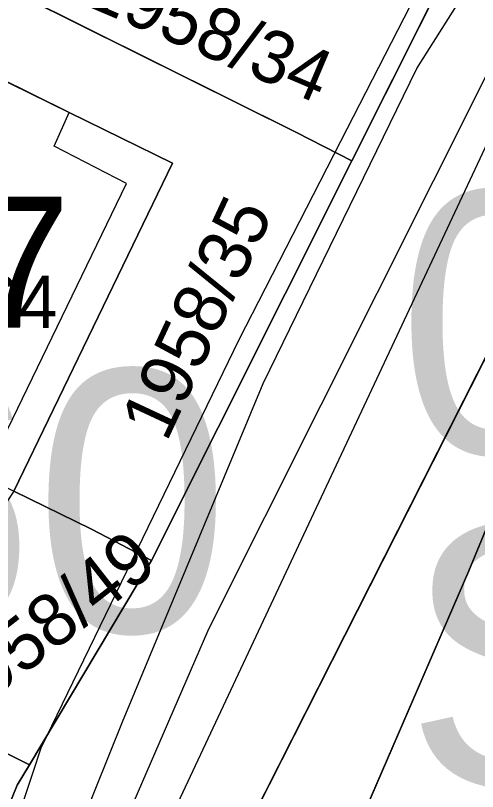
# Model space of a CAD drawing. Extents: x -706130 to -698555, y -971544 to -967260.
# Drawn here: x -704369.6 to -704351.97, y -970267.36 to -970237.74 of the extents above; entities that cross this region are included whole.
import ezdxf

# ---------------------------------------------------------------- set-up
doc = ezdxf.new("R2010")
doc.units = 0
for name, color, linetype in [('BPEJ I-II trida ochrany S', 7, 'Continuous'), ('Docházková izochrona - BUS S', 7, 'Continuous'), ('Docházková izochrona - VLAK N', 7, 'Continuous'), ('Kanalizace_stoka bez rozlišení N', 7, 'Continuous'), ('KN_Budovy', 7, 'Continuous'), ('KN_Budovy_cisla_domovni', 7, 'Continuous'), ('KN_Hranice_parcel', 7, 'Continuous'), ('KN_Hranice_parcel_vnitrni_kresba', 7, 'Continuous'), ('KN_Parcelni cisla', 7, 'Continuous'), ('KN_Polygon parcely', 7, 'Continuous'), ('KN_POZEMKY_13_ZASTAVENA PLOCHA', 7, 'Continuous'), ('KN_POZEMKY_14_OSTATNI PLOCHA', 7, 'Continuous'), ('KN_POZEMKY_5_ZAHRADA', 7, 'Continuous'), ('KN_VYUZITI_16_ostatni plocha_silnice', 7, 'Continuous'), ('KN_VYUZITI_17_ostatni plocha_ostatni komunikace', 7, 'Continuous'), ('KN_VYUZITI_23_ostatni plocha_manipulacni plocha', 7, 'Continuous'), ('KN_VYUZITI_26_ostatni plocha_jina plocha', 7, 'Continuous'), ('Komunikace III třídy osy S', 7, 'Continuous'), ('Plochy doprava silniční - silnice III třídy S', 7, 'Continuous'), ('Plochy smíšené obytné venkovské S', 7, 'Continuous'), ('Plynovody STL S', 7, 'Continuous'), ('Regulační bloky zastavěné S', 7, 'Continuous'), ('Regulační bloky_číslo S NEZAPINAT', 7, 'Continuous'), ('Regulační kódy zastavěné S', 7, 'Continuous'), ('Trasy cykloturistické N', 7, 'Continuous'), ('Vodovodní řady - rozváděcí S', 7, 'Continuous')]:
    doc.layers.add(name, color=color, linetype=linetype)

msp = doc.modelspace()

# ---------------------------------------------------------------- linework, layer by layer
at = {"layer": 'BPEJ I-II trida ochrany S'}
for p, q in [((-704348.38, -970249.44), (-704352.3, -970258.94)), ((-704352.3, -970258.94), (-704360.67, -970278.29))]:
    msp.add_line(p, q, dxfattribs=at)
at = {"layer": 'Docházková izochrona - BUS S'}
msp.add_arc((-704361.829, -969946.93), 400, 155.51821, 17.33949, dxfattribs=at)
at = {"layer": 'Docházková izochrona - VLAK N'}
msp.add_circle((-704165.451, -969778.767), 800, dxfattribs=at)
at = {"layer": 'Kanalizace_stoka bez rozlišení N'}
msp.add_lwpolyline([(-704315.708, -970108.899), (-704316.113, -970109.917), (-704324.867, -970134.026), (-704326.632, -970179.784), (-704337.75, -970213.085), (-704365.425, -970272.107), (-704371.374, -970294.506), (-704373.709, -970351.804), (-704376.113, -970385.719), (-704398.194, -970423.758)], dxfattribs=at)
at = {"layer": 'KN_Budovy'}
msp.add_lwpolyline([(-704372.07, -970239.22), (-704377.38, -970250.27), (-704370.08, -970253.91), (-704365.36, -970244.15), (-704368.12, -970242.72), (-704367.55, -970241.44)], close=True, dxfattribs=at)
at = {"layer": 'KN_Hranice_parcel'}
for p, q in [((-704356.76, -970243.29), (-704352.93, -970235.65)), ((-704364.41, -970258.54), (-704356.76, -970243.29)), ((-704364.41, -970258.54), (-704369.07, -970266.34))]:
    msp.add_line(p, q, dxfattribs=at)
for points in [[(-704375.38, -970237.42), (-704372.16, -970235.59), (-704358.88, -970242.2), (-704356.76, -970243.29)], [(-704369.66, -970255.89), (-704363.61, -970243.38), (-704367.55, -970241.44), (-704372.07, -970239.22)], [(-704350.46, -970248.43), (-704361.08, -970269.38), (-704366.65, -970284.79), (-704368.75, -970300.09), (-704369.23, -970310.61)], [(-704348.38, -970249.44), (-704352.3, -970258.94), (-704360.67, -970278.29), (-704351.62, -970285.42)], [(-704369.66, -970255.89), (-704366.7, -970257.35), (-704364.41, -970258.54)], [(-704374.96, -970263.92), (-704370.77, -970265.5), (-704369.07, -970266.34)], [(-704369.07, -970266.34), (-704369.54, -970267.12), (-704375.45, -970281.66)]]:
    msp.add_lwpolyline(points, dxfattribs=at)
at = {"layer": 'KN_Hranice_parcel_vnitrni_kresba'}
for p, q in [((-704368.12, -970242.72), (-704367.55, -970241.44)), ((-704365.36, -970244.15), (-704368.12, -970242.72)), ((-704370.08, -970253.91), (-704365.36, -970244.15))]:
    msp.add_line(p, q, dxfattribs=at)
at = {"layer": 'KN_Polygon parcely'}
for points in [[(-704332.12, -970180.63), (-704338.7, -970204.45), (-704340.61, -970211.17), (-704352.93, -970235.65), (-704356.76, -970243.29), (-704364.41, -970258.54), (-704369.07, -970266.34), (-704369.54, -970267.12), (-704375.45, -970281.66), (-704375.62, -970282.06), (-704376.41, -970288.62)], [(-704366.65, -970284.79), (-704361.08, -970269.38), (-704350.46, -970248.43), (-704337.45, -970223.6), (-704331.07, -970212.4), (-704330.57, -970211.6), (-704328.65, -970201.47), (-704328.2, -970197.68), (-704327.21, -970194.48), (-704325.58, -970189.23)]]:
    msp.add_lwpolyline(points, dxfattribs=at)
for points in [[(-704366.78, -970217.54), (-704366.95, -970216.86), (-704370.83, -970216.86), (-704371.02, -970226.09), (-704375.2, -970236.79), (-704375.38, -970237.42), (-704372.16, -970235.59), (-704358.88, -970242.2), (-704356.76, -970243.29), (-704352.93, -970235.65), (-704355.53, -970234.99), (-704366.3, -970232.67), (-704367.39, -970230.26), (-704368.52, -970217.51)], [(-704356.76, -970243.29), (-704358.88, -970242.2), (-704372.16, -970235.59), (-704375.38, -970237.42), (-704372.07, -970239.22), (-704367.55, -970241.44), (-704363.61, -970243.38), (-704369.66, -970255.89), (-704366.7, -970257.35), (-704364.41, -970258.54)], [(-704363.61, -970243.38), (-704367.55, -970241.44), (-704372.07, -970239.22), (-704377.38, -970250.27), (-704377.82, -970251.86), (-704369.66, -970255.89)], [(-704361.08, -970269.38), (-704366.65, -970284.79), (-704368.75, -970300.09), (-704369.23, -970310.61), (-704364.18, -970285.73), (-704352.9, -970288.39), (-704351.62, -970285.42), (-704360.67, -970278.29), (-704352.3, -970258.94), (-704348.38, -970249.44), (-704350.46, -970248.43)], [(-704352.3, -970258.94), (-704360.67, -970278.29), (-704351.62, -970285.42), (-704346.87, -970276.54), (-704336.11, -970255.37), (-704348.38, -970249.44)], [(-704370.77, -970265.5), (-704369.07, -970266.34), (-704364.41, -970258.54), (-704366.7, -970257.35), (-704369.66, -970255.89), (-704374.96, -970263.92)], [(-704389.35, -970263.14), (-704390.97, -970263.35), (-704398.11, -970260.57), (-704400.21, -970267.99), (-704395.34, -970269.55), (-704395.92, -970272.11), (-704391.42, -970273.59), (-704390.41, -970274.14), (-704389.13, -970275.76), (-704387.02, -970277.2), (-704376.68, -970281.36), (-704375.45, -970281.66), (-704369.54, -970267.12), (-704369.07, -970266.34), (-704370.77, -970265.5), (-704374.96, -970263.92), (-704375.02, -970264.76), (-704379.53, -970276.41), (-704380.02, -970277.68), (-704385.22, -970275.8), (-704392.51, -970266.19)]]:
    msp.add_lwpolyline(points, close=True, dxfattribs=at)
at = {"layer": 'KN_POZEMKY_13_ZASTAVENA PLOCHA'}
for p, q in [((-704372.07, -970239.22), (-704367.55, -970241.44)), ((-704367.55, -970241.44), (-704363.61, -970243.38)), ((-704363.61, -970243.38), (-704369.66, -970255.89))]:
    msp.add_line(p, q, dxfattribs=at)
at = {"layer": 'KN_POZEMKY_14_OSTATNI PLOCHA'}
for p, q in [((-704358.88, -970242.2), (-704372.16, -970235.59)), ((-704372.16, -970235.59), (-704358.88, -970242.2)), ((-704352.93, -970235.65), (-704356.76, -970243.29)), ((-704356.76, -970243.29), (-704352.93, -970235.65)), ((-704367.55, -970241.44), (-704372.07, -970239.22)), ((-704363.61, -970243.38), (-704367.55, -970241.44)), ((-704356.76, -970243.29), (-704358.88, -970242.2)), ((-704358.88, -970242.2), (-704356.76, -970243.29)), ((-704369.66, -970255.89), (-704363.61, -970243.38)), ((-704364.41, -970258.54), (-704356.76, -970243.29)), ((-704356.76, -970243.29), (-704364.41, -970258.54)), ((-704361.08, -970269.38), (-704350.46, -970248.43)), ((-704350.46, -970248.43), (-704361.08, -970269.38)), ((-704348.38, -970249.44), (-704352.3, -970258.94)), ((-704366.7, -970257.35), (-704369.66, -970255.89)), ((-704369.66, -970255.89), (-704366.7, -970257.35)), ((-704364.41, -970258.54), (-704366.7, -970257.35)), ((-704366.7, -970257.35), (-704364.41, -970258.54)), ((-704369.07, -970266.34), (-704364.41, -970258.54)), ((-704364.41, -970258.54), (-704369.07, -970266.34)), ((-704352.3, -970258.94), (-704360.67, -970278.29)), ((-704370.77, -970265.5), (-704369.07, -970266.34)), ((-704369.07, -970266.34), (-704370.77, -970265.5)), ((-704369.54, -970267.12), (-704369.07, -970266.34)), ((-704369.07, -970266.34), (-704369.54, -970267.12)), ((-704375.45, -970281.66), (-704369.54, -970267.12)), ((-704369.54, -970267.12), (-704375.45, -970281.66))]:
    msp.add_line(p, q, dxfattribs=at)
at = {"layer": 'KN_POZEMKY_5_ZAHRADA'}
for p, q in [((-704352.3, -970258.94), (-704348.38, -970249.44)), ((-704360.67, -970278.29), (-704352.3, -970258.94))]:
    msp.add_line(p, q, dxfattribs=at)
at = {"layer": 'KN_VYUZITI_16_ostatni plocha_silnice'}
for p, q in [((-704356.76, -970243.29), (-704352.93, -970235.65)), ((-704364.41, -970258.54), (-704356.76, -970243.29)), ((-704350.46, -970248.43), (-704361.08, -970269.38)), ((-704369.07, -970266.34), (-704364.41, -970258.54)), ((-704369.54, -970267.12), (-704369.07, -970266.34)), ((-704375.45, -970281.66), (-704369.54, -970267.12))]:
    msp.add_line(p, q, dxfattribs=at)
at = {"layer": 'KN_VYUZITI_17_ostatni plocha_ostatni komunikace'}
for p, q in [((-704361.08, -970269.38), (-704350.46, -970248.43)), ((-704348.38, -970249.44), (-704352.3, -970258.94)), ((-704369.66, -970255.89), (-704366.7, -970257.35)), ((-704366.7, -970257.35), (-704364.41, -970258.54)), ((-704364.41, -970258.54), (-704369.07, -970266.34)), ((-704352.3, -970258.94), (-704360.67, -970278.29)), ((-704369.07, -970266.34), (-704370.77, -970265.5))]:
    msp.add_line(p, q, dxfattribs=at)
at = {"layer": 'KN_VYUZITI_23_ostatni plocha_manipulacni plocha'}
for p, q in [((-704358.88, -970242.2), (-704372.16, -970235.59)), ((-704372.16, -970235.59), (-704358.88, -970242.2)), ((-704352.93, -970235.65), (-704356.76, -970243.29)), ((-704367.55, -970241.44), (-704372.07, -970239.22)), ((-704363.61, -970243.38), (-704367.55, -970241.44)), ((-704356.76, -970243.29), (-704358.88, -970242.2)), ((-704358.88, -970242.2), (-704356.76, -970243.29)), ((-704369.66, -970255.89), (-704363.61, -970243.38)), ((-704356.76, -970243.29), (-704364.41, -970258.54)), ((-704366.7, -970257.35), (-704369.66, -970255.89)), ((-704364.41, -970258.54), (-704366.7, -970257.35))]:
    msp.add_line(p, q, dxfattribs=at)
at = {"layer": 'KN_VYUZITI_26_ostatni plocha_jina plocha'}
for p, q in [((-704370.77, -970265.5), (-704369.07, -970266.34)), ((-704369.07, -970266.34), (-704369.54, -970267.12)), ((-704369.54, -970267.12), (-704375.45, -970281.66))]:
    msp.add_line(p, q, dxfattribs=at)
at = {"layer": 'Komunikace III třídy osy S'}
msp.add_lwpolyline([(-704330.93, -970188.51), (-704335.437, -970204.681), (-704336.48, -970208.22), (-704338.18, -970213.14), (-704340.791, -970218.395), (-704362.238, -970261.156), (-704368.668, -970276.027), (-704371.631, -970286.925), (-704374.154, -970304.881), (-704375.815, -970349.829), (-704377.52, -970379.09), (-704378.33, -970382.9), (-704379.81, -970387.16), (-704381.8, -970391.97), (-704383.72, -970396.25), (-704386.32, -970401.18), (-704392.36, -970410.73), (-704399.98, -970422.96)], dxfattribs=at)
at = {"layer": 'Plochy doprava silniční - silnice III třídy S'}
for p, q in [((-704352.93, -970235.65), (-704356.76, -970243.29)), ((-704356.76, -970243.29), (-704364.41, -970258.54)), ((-704361.08, -970269.38), (-704350.46, -970248.43)), ((-704364.41, -970258.54), (-704369.07, -970266.34)), ((-704369.07, -970266.34), (-704369.54, -970267.12)), ((-704369.54, -970267.12), (-704375.45, -970281.66))]:
    msp.add_line(p, q, dxfattribs=at)
at = {"layer": 'Plochy smíšené obytné venkovské S'}
for p, q in [((-704356.76, -970243.29), (-704352.93, -970235.65)), ((-704364.41, -970258.54), (-704356.76, -970243.29)), ((-704350.46, -970248.43), (-704361.08, -970269.38)), ((-704369.07, -970266.34), (-704364.41, -970258.54)), ((-704369.54, -970267.12), (-704369.07, -970266.34)), ((-704375.45, -970281.66), (-704369.54, -970267.12))]:
    msp.add_line(p, q, dxfattribs=at)
at = {"layer": 'Plynovody STL S'}
msp.add_lwpolyline([(-704375.535, -970290.001), (-704372.96, -970278.67), (-704368.945, -970266.662), (-704368.62, -970265.69), (-704365.144, -970258.522), (-704361.06, -970250.1), (-704360.06, -970248.15), (-704357.178, -970242.53), (-704352.1, -970232.63), (-704348.876, -970226.302), (-704343.43, -970215.61), (-704341.145, -970210.248), (-704340.08, -970207.75), (-704336.877, -970197.883), (-704330.259, -970199.357), (-704330.25, -970199.36), (-704327.768, -970189.289)], dxfattribs=at)
at = {"layer": 'Regulační bloky zastavěné S'}
for p, q in [((-704356.76, -970243.29), (-704352.93, -970235.65)), ((-704352.93, -970235.65), (-704356.76, -970243.29)), ((-704364.41, -970258.54), (-704356.76, -970243.29)), ((-704356.76, -970243.29), (-704364.41, -970258.54)), ((-704350.46, -970248.43), (-704361.08, -970269.38)), ((-704361.08, -970269.38), (-704350.46, -970248.43)), ((-704369.07, -970266.34), (-704364.41, -970258.54)), ((-704364.41, -970258.54), (-704369.07, -970266.34)), ((-704369.54, -970267.12), (-704369.07, -970266.34)), ((-704369.07, -970266.34), (-704369.54, -970267.12)), ((-704375.45, -970281.66), (-704369.54, -970267.12)), ((-704369.54, -970267.12), (-704375.45, -970281.66))]:
    msp.add_line(p, q, dxfattribs=at)
at = {"layer": 'Trasy cykloturistické N'}
msp.add_lwpolyline([(-704397.28, -970427.29), (-704386.46, -970409.76), (-704381.94, -970403.15), (-704375.12, -970393.19), (-704372.65, -970386.41), (-704370.59, -970346.53), (-704369.52, -970316.88), (-704368.75, -970300.09), (-704366.65, -970284.79), (-704361.08, -970269.38), (-704350.46, -970248.43), (-704337.45, -970223.6), (-704330.57, -970211.6), (-704328.2, -970197.68), (-704324.27, -970184.8)], dxfattribs=at)
at = {"layer": 'Vodovodní řady - rozváděcí S'}
msp.add_lwpolyline([(-704370.399, -970278.264), (-704368.59, -970272.36), (-704365.51, -970264.7), (-704360.14, -970251.79), (-704354.28, -970239.76), (-704352.44, -970236.83), (-704348.44, -970228.75), (-704341.09, -970213.98)], dxfattribs=at)

# ---------------------------------------------------------------- texts
at = {"layer": 'KN_Budovy_cisla_domovni'}
msp.add_text('37', height=5, dxfattribs=at).set_placement((-704374.947, -970249.654))
at = {"layer": 'KN_Parcelni cisla'}
for s, rotation, p in [('1958/34', 337, (-704366.992, -970237.332)), ('1958/35', 65, (-704363.839, -970254.059)), ('1958/49', 38, (-704371.696, -970264.789))]:
    msp.add_text(s, height=2, rotation=rotation, dxfattribs=at).set_placement(p)
msp.add_text('164', height=2, dxfattribs=at).set_placement((-704372.46, -970249.669))
at = {"layer": 'Regulační bloky_číslo S NEZAPINAT'}
msp.add_text('019', height=10, dxfattribs=at).set_placement((-704355.011, -970254.446))
at = {"layer": 'Regulační kódy zastavěné S'}
for s, p in [('SV.2.20.60', (-704427.599, -970261.269)), ('SV.2.25.50', (-704354.727, -970267.166))]:
    msp.add_text(s, height=10, dxfattribs=at).set_placement(p)

doc.saveas('drawing.dxf')
